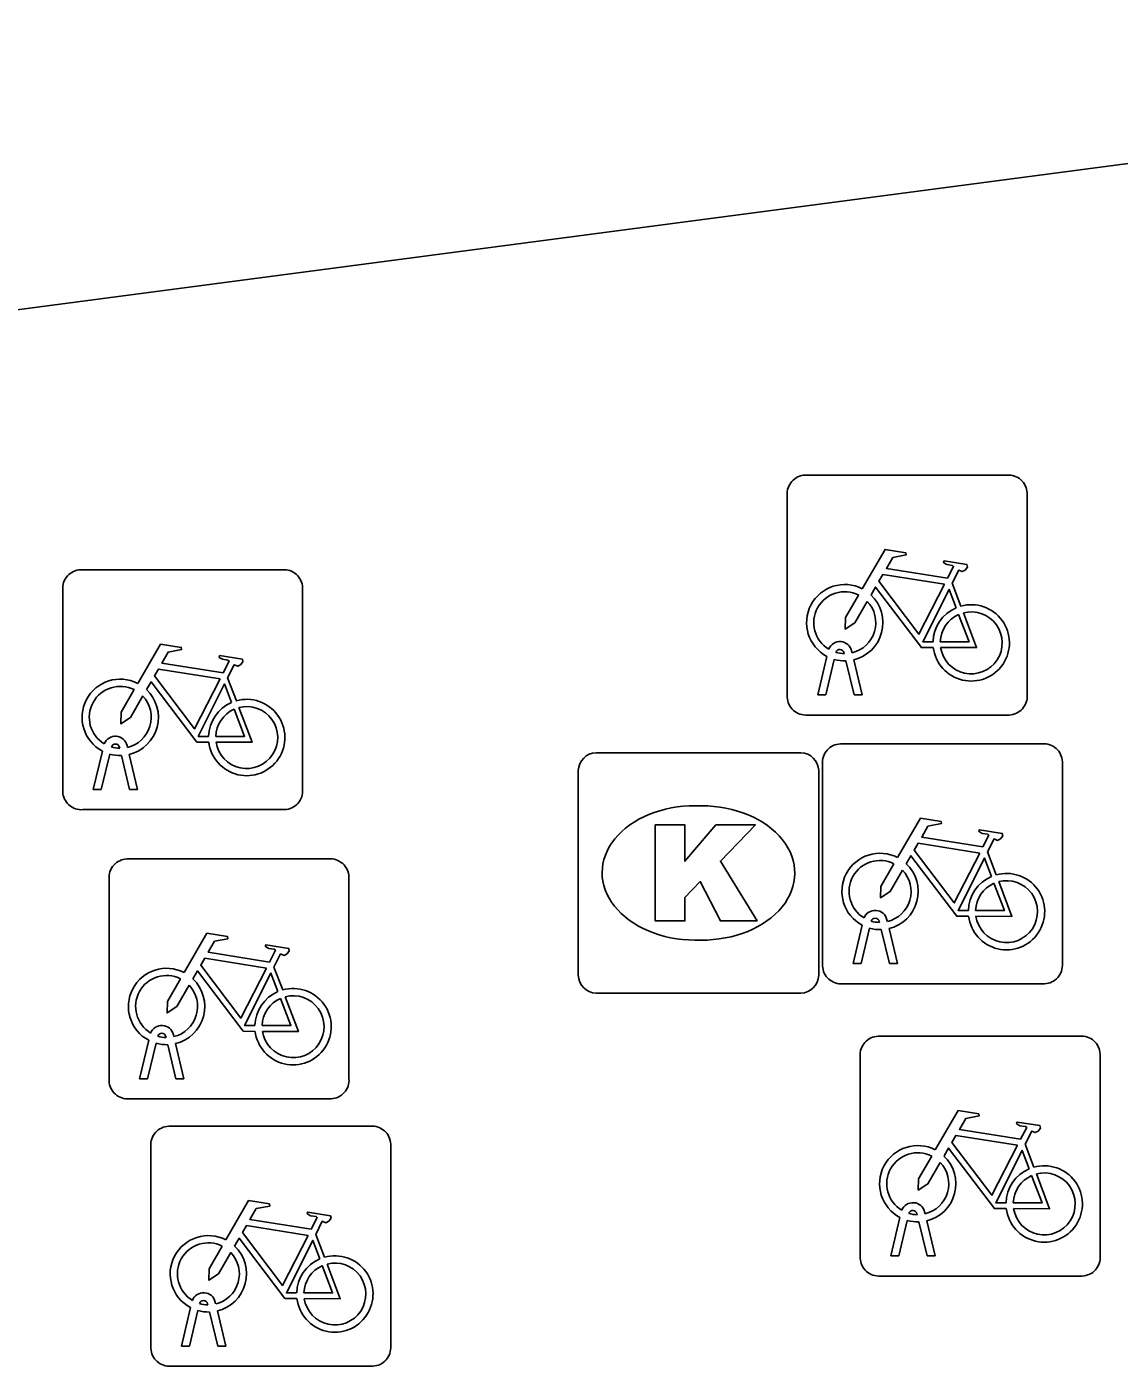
# Model space of a CAD drawing. Extents: x 162157 to 163165, y 378998 to 380775.
# Drawn here: x 162196.99 to 162201.54, y 379863.98 to 379869.56 of the extents above; entities that cross this region are included whole.
import ezdxf

# ---------------------------------------------------------------- set-up
doc = ezdxf.new("R2010")
doc.units = 0
for name, color, linetype in [('IMGEO_Fietsenrek', 7, 'Continuous'), ('IMGEO_Kolk', 7, 'Continuous'), ('IMGEO_Voetpad_open', 7, 'Continuous')]:
    doc.layers.add(name, color=color, linetype=linetype)

msp = doc.modelspace()

# ---------------------------------------------------------------- linework, layer by layer
at = {"layer": 'IMGEO_Fietsenrek'}
for p, q in [((162200.2359, 379867.6915), (162201.0768, 379867.6915)), ((162201.0768, 379867.6915), (162200.2359, 379867.6915)), ((162200.1615, 379866.7669), (162200.1615, 379867.6078)), ((162200.1615, 379867.6078), (162200.1615, 379866.7669)), ((162201.1605, 379867.6171), (162201.1605, 379866.7762)), ((162201.1605, 379866.7762), (162201.1605, 379867.6171)), ((162197.2189, 379867.2975), (162198.0598, 379867.2975)), ((162198.0598, 379867.2975), (162197.2189, 379867.2975)), ((162197.1445, 379866.3729), (162197.1445, 379867.2138)), ((162197.1445, 379867.2138), (162197.1445, 379866.3729)), ((162198.1435, 379867.2231), (162198.1435, 379866.3822)), ((162198.1435, 379866.3822), (162198.1435, 379867.2231)), ((162200.8482, 379867.2412), (162200.8845, 379867.146)), ((162200.2885, 379866.7763), (162200.3268, 379866.9363)), ((162200.3989, 379866.9479), (162200.3979, 379866.9522)), ((162200.4296, 379866.9594), (162200.4314, 379866.9515)), ((162200.3572, 379866.9241), (162200.3219, 379866.7763)), ((162200.44, 379866.7763), (162200.4061, 379866.918)), ((162200.4384, 379866.9223), (162200.4734, 379866.7763)), ((162197.8312, 379866.8472), (162197.8675, 379866.752)), ((162200.3219, 379866.7763), (162200.2885, 379866.7763)), ((162200.4734, 379866.7763), (162200.44, 379866.7763)), ((162201.0861, 379866.6925), (162200.2452, 379866.6925)), ((162200.2452, 379866.6925), (162201.0861, 379866.6925)), ((162197.2715, 379866.3823), (162197.3098, 379866.5423)), ((162197.3819, 379866.5539), (162197.3809, 379866.5582)), ((162197.4126, 379866.5654), (162197.4144, 379866.5575)), ((162200.3829, 379866.5725), (162201.2238, 379866.5725)), ((162201.2238, 379866.5725), (162200.3829, 379866.5725)), ((162197.3402, 379866.5301), (162197.3049, 379866.3823)), ((162197.423, 379866.3823), (162197.3891, 379866.524)), ((162197.4214, 379866.5283), (162197.4564, 379866.3823)), ((162200.3085, 379865.6479), (162200.3085, 379866.4888)), ((162200.3085, 379866.4888), (162200.3085, 379865.6479)), ((162201.3075, 379866.4981), (162201.3075, 379865.6572)), ((162201.3075, 379865.6572), (162201.3075, 379866.4981)), ((162197.3049, 379866.3823), (162197.2715, 379866.3823)), ((162197.4564, 379866.3823), (162197.423, 379866.3823)), ((162198.0691, 379866.2985), (162197.2282, 379866.2985)), ((162197.2282, 379866.2985), (162198.0691, 379866.2985)), ((162197.4119, 379866.0935), (162198.2528, 379866.0935)), ((162198.2528, 379866.0935), (162197.4119, 379866.0935)), ((162200.9952, 379866.1222), (162201.0315, 379866.027)), ((162197.3375, 379865.1689), (162197.3375, 379866.0098)), ((162197.3375, 379866.0098), (162197.3375, 379865.1689)), ((162198.3365, 379866.0191), (162198.3365, 379865.1782)), ((162198.3365, 379865.1782), (162198.3365, 379866.0191)), ((162200.4355, 379865.6573), (162200.4738, 379865.8173)), ((162200.5459, 379865.8289), (162200.5449, 379865.8332)), ((162200.5766, 379865.8404), (162200.5784, 379865.8325)), ((162200.5042, 379865.8051), (162200.4689, 379865.6573)), ((162200.587, 379865.6573), (162200.5531, 379865.799)), ((162200.5854, 379865.8033), (162200.6204, 379865.6573)), ((162198.0242, 379865.6432), (162198.0605, 379865.548)), ((162200.4689, 379865.6573), (162200.4355, 379865.6573)), ((162200.6204, 379865.6573), (162200.587, 379865.6573)), ((162201.2331, 379865.5735), (162200.3922, 379865.5735)), ((162200.3922, 379865.5735), (162201.2331, 379865.5735)), ((162197.4645, 379865.1783), (162197.5028, 379865.3383)), ((162197.5332, 379865.3261), (162197.4979, 379865.1783)), ((162197.5749, 379865.3499), (162197.5739, 379865.3542)), ((162197.616, 379865.1783), (162197.5821, 379865.32)), ((162197.6056, 379865.3614), (162197.6074, 379865.3535)), ((162197.6144, 379865.3243), (162197.6494, 379865.1783)), ((162200.5399, 379865.3555), (162201.3808, 379865.3555)), ((162201.3808, 379865.3555), (162200.5399, 379865.3555)), ((162200.4655, 379864.4309), (162200.4655, 379865.2718)), ((162200.4655, 379865.2718), (162200.4655, 379864.4309)), ((162201.4645, 379865.2811), (162201.4645, 379864.4402)), ((162201.4645, 379864.4402), (162201.4645, 379865.2811)), ((162197.4979, 379865.1783), (162197.4645, 379865.1783)), ((162197.6494, 379865.1783), (162197.616, 379865.1783)), ((162198.2621, 379865.0945), (162197.4212, 379865.0945)), ((162197.4212, 379865.0945), (162198.2621, 379865.0945)), ((162197.5859, 379864.9805), (162198.4268, 379864.9805)), ((162198.4268, 379864.9805), (162197.5859, 379864.9805)), ((162197.5115, 379864.0559), (162197.5115, 379864.8968)), ((162197.5115, 379864.8968), (162197.5115, 379864.0559)), ((162198.5105, 379864.9061), (162198.5105, 379864.0652)), ((162198.5105, 379864.0652), (162198.5105, 379864.9061)), ((162201.1522, 379864.9052), (162201.1885, 379864.81)), ((162200.5925, 379864.4403), (162200.6308, 379864.6003)), ((162200.6612, 379864.5881), (162200.6259, 379864.4403)), ((162200.7029, 379864.6119), (162200.7019, 379864.6162)), ((162200.744, 379864.4403), (162200.7101, 379864.582)), ((162200.7336, 379864.6234), (162200.7354, 379864.6155)), ((162200.7424, 379864.5863), (162200.7774, 379864.4403)), ((162198.1982, 379864.5302), (162198.2345, 379864.435)), ((162200.6259, 379864.4403), (162200.5925, 379864.4403)), ((162200.7774, 379864.4403), (162200.744, 379864.4403)), ((162201.3901, 379864.3565), (162200.5492, 379864.3565)), ((162200.5492, 379864.3565), (162201.3901, 379864.3565)), ((162197.7796, 379864.2484), (162197.7814, 379864.2405)), ((162197.6385, 379864.0653), (162197.6768, 379864.2253)), ((162197.7072, 379864.2131), (162197.6719, 379864.0653)), ((162197.7489, 379864.2369), (162197.7479, 379864.2412)), ((162197.79, 379864.0653), (162197.7561, 379864.207)), ((162197.7884, 379864.2113), (162197.8234, 379864.0653)), ((162197.6719, 379864.0653), (162197.6385, 379864.0653)), ((162197.8234, 379864.0653), (162197.79, 379864.0653)), ((162198.4361, 379863.9815), (162197.5952, 379863.9815)), ((162197.5952, 379863.9815), (162198.4361, 379863.9815))]:
    msp.add_line(p, q, dxfattribs=at)
for points in [[(162200.4741, 379867.2182), (162200.5688, 379867.3817), (162200.655, 379867.3679), (162200.6567, 379867.3592), (162200.6006, 379867.3483), (162200.5744, 379867.303), (162200.8296, 379867.2622)], [(162200.8296, 379867.2622), (162200.8546, 379867.311), (162200.8495, 379867.315), (162200.8263, 379867.3187), (162200.8136, 379867.3262), (162200.8126, 379867.3293), (162200.8148, 379867.3339), (162200.9096, 379867.3188), (162200.9119, 379867.3085), (162200.9025, 379867.2961), (162200.8901, 379867.2897), (162200.8756, 379867.2959), (162200.8482, 379867.2412)], [(162200.8167, 379867.237), (162200.5599, 379867.278), (162200.5432, 379867.2492), (162200.7102, 379867.0289), (162200.8167, 379867.237)], [(162200.7698, 379866.9735), (162200.7201, 379866.9736), (162200.5294, 379867.2253), (162200.5104, 379867.1925)], [(162200.8647, 379867.139), (162200.8354, 379867.2158), (162200.726, 379866.9977), (162200.7687, 379866.9976)], [(162200.4948, 379867.1657), (162200.4432, 379867.0765), (162200.4033, 379867.0505), (162200.4045, 379867.098), (162200.459, 379867.1922)], [(162200.7987, 379866.9975), (162200.9186, 379866.9973), (162200.8754, 379867.1109)], [(162200.8952, 379867.1178), (162200.9502, 379866.9732), (162200.8001, 379866.9735)], [(162197.4571, 379866.8242), (162197.5518, 379866.9877), (162197.638, 379866.9739), (162197.6397, 379866.9652), (162197.5836, 379866.9543), (162197.5574, 379866.909), (162197.8126, 379866.8682)], [(162197.8126, 379866.8682), (162197.8376, 379866.917), (162197.8325, 379866.921), (162197.8093, 379866.9247), (162197.7966, 379866.9322), (162197.7956, 379866.9353), (162197.7978, 379866.9399), (162197.8926, 379866.9248), (162197.8949, 379866.9145), (162197.8855, 379866.9021), (162197.8731, 379866.8957), (162197.8586, 379866.9019), (162197.8312, 379866.8472)], [(162197.7997, 379866.843), (162197.5429, 379866.884), (162197.5262, 379866.8552), (162197.6932, 379866.6349), (162197.7997, 379866.843)], [(162197.7528, 379866.5795), (162197.7031, 379866.5796), (162197.5124, 379866.8313), (162197.4934, 379866.7985)], [(162197.8477, 379866.745), (162197.8184, 379866.8218), (162197.709, 379866.6037), (162197.7517, 379866.6036)], [(162197.4778, 379866.7717), (162197.4262, 379866.6825), (162197.3863, 379866.6565), (162197.3875, 379866.704), (162197.442, 379866.7982)], [(162197.7817, 379866.6035), (162197.9016, 379866.6033), (162197.8584, 379866.7169)], [(162197.8782, 379866.7238), (162197.9332, 379866.5792), (162197.7831, 379866.5795)], [(162200.6211, 379866.0992), (162200.7158, 379866.2627), (162200.802, 379866.2489), (162200.8037, 379866.2402), (162200.7476, 379866.2293), (162200.7214, 379866.184), (162200.9766, 379866.1432)], [(162200.9766, 379866.1432), (162201.0016, 379866.192), (162200.9965, 379866.196), (162200.9733, 379866.1997), (162200.9606, 379866.2072), (162200.9596, 379866.2103), (162200.9618, 379866.2149), (162201.0566, 379866.1998), (162201.0589, 379866.1895), (162201.0495, 379866.1771), (162201.0371, 379866.1707), (162201.0226, 379866.1769), (162200.9952, 379866.1222)], [(162200.9637, 379866.118), (162200.7069, 379866.159), (162200.6902, 379866.1302), (162200.8572, 379865.9099), (162200.9637, 379866.118)], [(162200.9168, 379865.8545), (162200.8671, 379865.8546), (162200.6764, 379866.1063), (162200.6574, 379866.0735)], [(162201.0117, 379866.02), (162200.9824, 379866.0968), (162200.873, 379865.8787), (162200.9157, 379865.8786)], [(162200.6418, 379866.0467), (162200.5902, 379865.9575), (162200.5503, 379865.9315), (162200.5515, 379865.979), (162200.606, 379866.0732)], [(162200.9457, 379865.8785), (162201.0656, 379865.8783), (162201.0224, 379865.9919)], [(162201.0422, 379865.9988), (162201.0972, 379865.8542), (162200.9471, 379865.8545)], [(162197.6501, 379865.6202), (162197.7448, 379865.7837), (162197.831, 379865.7699), (162197.8327, 379865.7612), (162197.7766, 379865.7503), (162197.7504, 379865.705), (162198.0056, 379865.6642)], [(162198.0056, 379865.6642), (162198.0306, 379865.713), (162198.0255, 379865.717), (162198.0023, 379865.7207), (162197.9896, 379865.7282), (162197.9886, 379865.7313), (162197.9908, 379865.7359), (162198.0856, 379865.7208), (162198.0879, 379865.7105), (162198.0785, 379865.6981), (162198.0661, 379865.6917), (162198.0516, 379865.6979), (162198.0242, 379865.6432)], [(162197.9927, 379865.639), (162197.7359, 379865.68), (162197.7192, 379865.6512), (162197.8862, 379865.4309), (162197.9927, 379865.639)], [(162197.6708, 379865.5677), (162197.6192, 379865.4785), (162197.5793, 379865.4525), (162197.5805, 379865.5), (162197.635, 379865.5942)], [(162197.9458, 379865.3755), (162197.8961, 379865.3756), (162197.7054, 379865.6273), (162197.6864, 379865.5945)], [(162198.0407, 379865.541), (162198.0114, 379865.6178), (162197.902, 379865.3997), (162197.9447, 379865.3996)], [(162197.9747, 379865.3995), (162198.0946, 379865.3993), (162198.0514, 379865.5129)], [(162198.0712, 379865.5198), (162198.1262, 379865.3752), (162197.9761, 379865.3755)], [(162200.7781, 379864.8822), (162200.8728, 379865.0457), (162200.959, 379865.0319), (162200.9607, 379865.0232), (162200.9046, 379865.0123), (162200.8784, 379864.967), (162201.1336, 379864.9262)], [(162201.1336, 379864.9262), (162201.1586, 379864.975), (162201.1535, 379864.979), (162201.1303, 379864.9827), (162201.1176, 379864.9902), (162201.1166, 379864.9933), (162201.1188, 379864.9979), (162201.2136, 379864.9828), (162201.2159, 379864.9725), (162201.2065, 379864.9601), (162201.1941, 379864.9537), (162201.1796, 379864.9599), (162201.1522, 379864.9052)], [(162201.1207, 379864.901), (162200.8639, 379864.942), (162200.8472, 379864.9132), (162201.0142, 379864.6929), (162201.1207, 379864.901)], [(162201.0738, 379864.6375), (162201.0241, 379864.6376), (162200.8334, 379864.8893), (162200.8144, 379864.8565)], [(162201.1687, 379864.803), (162201.1394, 379864.8798), (162201.03, 379864.6617), (162201.0727, 379864.6616)], [(162200.7988, 379864.8297), (162200.7472, 379864.7405), (162200.7073, 379864.7145), (162200.7085, 379864.762), (162200.763, 379864.8562)], [(162201.1027, 379864.6615), (162201.2226, 379864.6613), (162201.1794, 379864.7749)], [(162201.1992, 379864.7818), (162201.2542, 379864.6372), (162201.1041, 379864.6375)], [(162197.8241, 379864.5072), (162197.9188, 379864.6707), (162198.005, 379864.6569), (162198.0067, 379864.6482), (162197.9506, 379864.6373), (162197.9244, 379864.592), (162198.1796, 379864.5512)], [(162198.1796, 379864.5512), (162198.2046, 379864.6), (162198.1995, 379864.604), (162198.1763, 379864.6077), (162198.1636, 379864.6152), (162198.1626, 379864.6183), (162198.1648, 379864.6229), (162198.2596, 379864.6078), (162198.2619, 379864.5975), (162198.2525, 379864.5851), (162198.2401, 379864.5787), (162198.2256, 379864.5849), (162198.1982, 379864.5302)], [(162198.1667, 379864.526), (162197.9099, 379864.567), (162197.8932, 379864.5382), (162198.0602, 379864.3179), (162198.1667, 379864.526)], [(162197.8448, 379864.4547), (162197.7932, 379864.3655), (162197.7533, 379864.3395), (162197.7545, 379864.387), (162197.809, 379864.4812)], [(162198.1198, 379864.2625), (162198.0701, 379864.2626), (162197.8794, 379864.5143), (162197.8604, 379864.4815)], [(162198.2147, 379864.428), (162198.1854, 379864.5048), (162198.076, 379864.2867), (162198.1187, 379864.2866)], [(162198.1487, 379864.2865), (162198.2686, 379864.2863), (162198.2254, 379864.3999)], [(162198.2452, 379864.4068), (162198.3002, 379864.2622), (162198.1501, 379864.2625)]]:
    msp.add_lwpolyline(points, dxfattribs=at)
for centre, radius, start, end in [((162200.2392, 379867.6136), 0.0779, 92.4484, 184.2845), ((162200.2392, 379867.6136), 0.0779, 92.4484, 184.2845), ((162201.0826, 379867.6138), 0.0779, 2.4484, 94.2845), ((162201.0826, 379867.6138), 0.0779, 2.4484, 94.2845), ((162197.2222, 379867.2196), 0.0779, 92.4484, 184.2845), ((162197.2222, 379867.2196), 0.0779, 92.4484, 184.2845), ((162198.0656, 379867.2198), 0.0779, 2.4484, 94.2845), ((162198.0656, 379867.2198), 0.0779, 2.4484, 94.2845), ((162200.4011, 379867.0769), 0.159, 62.6766, 242.1369), ((162200.4011, 379867.0769), 0.129, 63.3192, 238.903), ((162200.4011, 379867.0769), 0.129, 283.6043, 43.4302), ((162200.4011, 379867.0769), 0.159, 283.5766, 46.6042), ((162200.9277, 379866.9929), 0.159, 187.0065, 105.7708), ((162200.9277, 379866.9929), 0.159, 113.3408, 178.3217), ((162200.9277, 379866.9929), 0.129, 113.923, 177.9556), ((162200.9277, 379866.9929), 0.129, 188.6715, 104.5883), ((162200.3809, 379866.9483), 0.0499, 12.8025, 158.6934), ((162200.3809, 379866.9483), 0.0174, 12.8025, 163.4502), ((162200.4011, 379867.0769), 0.129, 253.415, 269.0204), ((162200.4011, 379867.0769), 0.159, 253.9967, 271.7867), ((162197.3841, 379866.6829), 0.159, 62.6766, 242.1369), ((162197.3841, 379866.6829), 0.129, 63.3192, 238.903), ((162197.3841, 379866.6829), 0.129, 283.6043, 43.4302), ((162197.3841, 379866.6829), 0.159, 283.5766, 46.6042), ((162197.9107, 379866.5989), 0.159, 187.0065, 105.7708), ((162200.2394, 379866.7702), 0.0779, 182.4484, 274.2845), ((162200.2394, 379866.7702), 0.0779, 182.4484, 274.2845), ((162201.0828, 379866.7704), 0.0779, 272.4484, 4.2845), ((162201.0828, 379866.7704), 0.0779, 272.4484, 4.2845), ((162197.9107, 379866.5989), 0.159, 113.3408, 178.3217), ((162197.9107, 379866.5989), 0.129, 113.923, 177.9556), ((162197.9107, 379866.5989), 0.129, 188.6715, 104.5883), ((162197.3639, 379866.5543), 0.0499, 12.8025, 158.6934), ((162197.3639, 379866.5543), 0.0174, 12.8025, 163.4502), ((162197.3841, 379866.6829), 0.129, 253.415, 269.0204), ((162200.3862, 379866.4946), 0.0779, 92.4484, 184.2845), ((162200.3862, 379866.4946), 0.0779, 92.4484, 184.2845), ((162201.2296, 379866.4948), 0.0779, 2.4484, 94.2845), ((162201.2296, 379866.4948), 0.0779, 2.4484, 94.2845), ((162197.3841, 379866.6829), 0.159, 253.9967, 271.7867), ((162197.2224, 379866.3762), 0.0779, 182.4484, 274.2845), ((162197.2224, 379866.3762), 0.0779, 182.4484, 274.2845), ((162198.0658, 379866.3764), 0.0779, 272.4484, 4.2845), ((162198.0658, 379866.3764), 0.0779, 272.4484, 4.2845), ((162197.4152, 379866.0156), 0.0779, 92.4484, 184.2845), ((162197.4152, 379866.0156), 0.0779, 92.4484, 184.2845), ((162198.2586, 379866.0158), 0.0779, 2.4484, 94.2845), ((162198.2586, 379866.0158), 0.0779, 2.4484, 94.2845), ((162200.5481, 379865.9579), 0.159, 62.6766, 242.1369), ((162200.5481, 379865.9579), 0.129, 63.3192, 238.903), ((162200.5481, 379865.9579), 0.129, 283.6043, 43.4302), ((162200.5481, 379865.9579), 0.159, 283.5766, 46.6042), ((162201.0747, 379865.8739), 0.159, 187.0065, 105.7708), ((162201.0747, 379865.8739), 0.159, 113.3408, 178.3217), ((162201.0747, 379865.8739), 0.129, 113.923, 177.9556), ((162201.0747, 379865.8739), 0.129, 188.6715, 104.5883), ((162200.5279, 379865.8293), 0.0499, 12.8025, 158.6934), ((162200.5279, 379865.8293), 0.0174, 12.8025, 163.4502), ((162200.5481, 379865.9579), 0.129, 253.415, 269.0204), ((162200.5481, 379865.9579), 0.159, 253.9967, 271.7867), ((162200.3864, 379865.6512), 0.0779, 182.4484, 274.2845), ((162200.3864, 379865.6512), 0.0779, 182.4484, 274.2845), ((162201.2298, 379865.6514), 0.0779, 272.4484, 4.2845), ((162201.2298, 379865.6514), 0.0779, 272.4484, 4.2845), ((162197.5771, 379865.4789), 0.159, 62.6766, 242.1369), ((162197.5771, 379865.4789), 0.129, 63.3192, 238.903), ((162197.5771, 379865.4789), 0.159, 283.5766, 46.6042), ((162197.5771, 379865.4789), 0.129, 283.6043, 43.4302), ((162198.1037, 379865.3949), 0.159, 113.3408, 178.3217), ((162198.1037, 379865.3949), 0.159, 187.0065, 105.7708), ((162198.1037, 379865.3949), 0.129, 113.923, 177.9556), ((162198.1037, 379865.3949), 0.129, 188.6715, 104.5883), ((162197.5569, 379865.3503), 0.0499, 12.8025, 158.6934), ((162197.5569, 379865.3503), 0.0174, 12.8025, 163.4502), ((162197.5771, 379865.4789), 0.159, 253.9967, 271.7867), ((162197.5771, 379865.4789), 0.129, 253.415, 269.0204), ((162200.5432, 379865.2776), 0.0779, 92.4484, 184.2845), ((162200.5432, 379865.2776), 0.0779, 92.4484, 184.2845), ((162201.3866, 379865.2778), 0.0779, 2.4484, 94.2845), ((162201.3866, 379865.2778), 0.0779, 2.4484, 94.2845), ((162197.4154, 379865.1722), 0.0779, 182.4484, 274.2845), ((162197.4154, 379865.1722), 0.0779, 182.4484, 274.2845), ((162198.2588, 379865.1724), 0.0779, 272.4484, 4.2845), ((162198.2588, 379865.1724), 0.0779, 272.4484, 4.2845), ((162197.5892, 379864.9026), 0.0779, 92.4484, 184.2845), ((162197.5892, 379864.9026), 0.0779, 92.4484, 184.2845), ((162198.4326, 379864.9028), 0.0779, 2.4484, 94.2845), ((162198.4326, 379864.9028), 0.0779, 2.4484, 94.2845), ((162200.7051, 379864.7409), 0.159, 62.6766, 242.1369), ((162200.7051, 379864.7409), 0.129, 63.3192, 238.903), ((162200.7051, 379864.7409), 0.129, 283.6043, 43.4302), ((162200.7051, 379864.7409), 0.159, 283.5766, 46.6042), ((162201.2317, 379864.6569), 0.159, 187.0065, 105.7708), ((162201.2317, 379864.6569), 0.159, 113.3408, 178.3217), ((162201.2317, 379864.6569), 0.129, 113.923, 177.9556), ((162201.2317, 379864.6569), 0.129, 188.6715, 104.5883), ((162200.6849, 379864.6123), 0.0499, 12.8025, 158.6934), ((162200.7051, 379864.7409), 0.159, 253.9967, 271.7867), ((162200.6849, 379864.6123), 0.0174, 12.8025, 163.4502), ((162200.7051, 379864.7409), 0.129, 253.415, 269.0204), ((162197.7511, 379864.3659), 0.159, 62.6766, 242.1369), ((162197.7511, 379864.3659), 0.129, 63.3192, 238.903), ((162197.7511, 379864.3659), 0.159, 283.5766, 46.6042), ((162197.7511, 379864.3659), 0.129, 283.6043, 43.4302), ((162198.2777, 379864.2819), 0.159, 113.3408, 178.3217), ((162198.2777, 379864.2819), 0.159, 187.0065, 105.7708), ((162200.5434, 379864.4342), 0.0779, 182.4484, 274.2845), ((162200.5434, 379864.4342), 0.0779, 182.4484, 274.2845), ((162201.3868, 379864.4344), 0.0779, 272.4484, 4.2845), ((162201.3868, 379864.4344), 0.0779, 272.4484, 4.2845), ((162198.2777, 379864.2819), 0.129, 113.923, 177.9556), ((162198.2777, 379864.2819), 0.129, 188.6715, 104.5883), ((162197.7309, 379864.2373), 0.0499, 12.8025, 158.6934), ((162197.7309, 379864.2373), 0.0174, 12.8025, 163.4502), ((162197.7511, 379864.3659), 0.159, 253.9967, 271.7867), ((162197.7511, 379864.3659), 0.129, 253.415, 269.0204), ((162197.5894, 379864.0592), 0.0779, 182.4484, 274.2845), ((162197.5894, 379864.0592), 0.0779, 182.4484, 274.2845), ((162198.4328, 379864.0594), 0.0779, 272.4484, 4.2845), ((162198.4328, 379864.0594), 0.0779, 272.4484, 4.2845)]:
    msp.add_arc(centre, radius, start, end, dxfattribs=at)
at = {"layer": 'IMGEO_Kolk'}
for p, q in [((162199.3659, 379866.5355), (162200.2181, 379866.5355)), ((162199.2915, 379865.6089), (162199.2915, 379866.4611)), ((162200.2925, 379866.4611), (162200.2925, 379865.6089)), ((162199.7795, 379866.3147), (162199.8045, 379866.3147)), ((162199.8015, 379865.7553), (162199.7766, 379865.7553)), ((162200.2181, 379865.5345), (162199.3659, 379865.5345))]:
    msp.add_line(p, q, dxfattribs=at)
for points in [[(162199.3659, 379866.5355), (162200.2181, 379866.5355)], [(162199.2915, 379865.6089), (162199.2915, 379866.4611)], [(162200.2925, 379866.4611), (162200.2925, 379865.6089)], [(162199.6117, 379866.235), (162199.7352, 379866.235), (162199.7352, 379866.0838), (162199.8648, 379866.235), (162200.0294, 379866.235), (162199.8833, 379866.0841), (162200.0359, 379865.835), (162199.8836, 379865.835), (162199.7993, 379865.9992), (162199.7352, 379865.9322), (162199.7352, 379865.835), (162199.6117, 379865.835), (162199.6117, 379866.235)], [(162200.2181, 379865.5345), (162199.3659, 379865.5345)]]:
    msp.add_lwpolyline(points, dxfattribs=at)
for centre, start, end in [((162199.368, 379866.459), 91.552, 178.448), ((162199.368, 379866.459), 91.552, 178.448), ((162200.216, 379866.459), 1.552, 88.448), ((162200.216, 379866.459), 1.552, 88.448), ((162199.368, 379865.611), 181.552, 268.448), ((162199.368, 379865.611), 181.552, 268.448), ((162200.216, 379865.611), 271.552, 358.448), ((162200.216, 379865.611), 271.552, 358.448)]:
    msp.add_arc(centre, 0.0765, start, end, dxfattribs=at)
for centre, major_axis, ratio, start_param, end_param in [((162199.778, 379866.035), (-0.3872, 0.002), 0.722429, 4.712389, 7.853982), ((162199.803, 379866.035), (-0.3901, 0.002), 0.717154, 1.570796, 4.712389)]:
    msp.add_ellipse(centre, major_axis=major_axis, ratio=ratio, start_param=start_param, end_param=end_param, dxfattribs=at)
at = {"layer": 'IMGEO_Voetpad_open'}
msp.add_lwpolyline([(162203.143, 379872.249), (162203.584, 379869.252), (162184.199, 379866.7), (162183.777, 379869.752)], dxfattribs=at)

doc.saveas('drawing.dxf')
